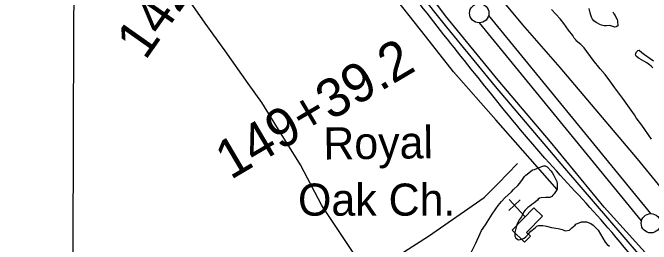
# Model space of a CAD drawing. Extents: x 3146026 to 3183936, y 897894 to 923344.
# Drawn here: x 3165783 to 3167435, y 910626 to 911224 of the extents above; entities that cross this region are included whole.
import ezdxf

# ---------------------------------------------------------------- set-up
doc = ezdxf.new("R2010")
doc.units = 0
for name, color, linetype in [('V-BLDG-OTLN', 7, 'Continuous'), ('V-GRID-MAJR', 7, 'Continuous'), ('V-LEVE-TOET', 7, 'Continuous'), ('V-ROAD-CNTR', 7, 'Continuous'), ('V-SITE-OTLN', 7, 'Continuous'), ('V-SITE-OTLN-IDEN', 7, 'Continuous'), ('V-SITE-VEGE', 7, 'Continuous'), ('V-SURV-IDEN', 7, 'Continuous'), ('V-SURV-LINE', 7, 'Continuous'), ('V-TOPO-SHOR', 7, 'Continuous'), ('V-WETL-SWMP', 7, 'Continuous')]:
    doc.layers.add(name, color=color, linetype=linetype)

msp = doc.modelspace()

# ---------------------------------------------------------------- linework, layer by layer
at = {"layer": 'V-BLDG-OTLN'}
msp.add_lwpolyline([(3167154.056000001, 910698.7159999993), (3167112.652000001, 910656.0749999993), (3167122.521000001, 910646.4949999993), (3167107.542000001, 910631.0689999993), (3167075.4990000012, 910662.1819999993), (3167131.882000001, 910720.2489999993)], close=True, dxfattribs=at)
at = {"layer": 'V-GRID-MAJR'}
msp.add_spline([(3165916.254, 903324.403), (3165935.643, 909383.804), (3165955.043, 915446.67), (3165974.444, 921509.584), (3165974.455, 921513)], degree=3, dxfattribs=at)
at = {"layer": 'V-LEVE-TOET'}
for points in [[(3166116.736000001, 912455.1669999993), (3166145.924000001, 912435.5189999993), (3166222.957000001, 912387.8069999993), (3166280.721000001, 912332.7829999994), (3166326.109000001, 912280.2869999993), (3166367.133000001, 912227.9639999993), (3166436.044000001, 912143.8549999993), (3166515.199000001, 912026.2889999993), (3166605.305000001, 911888.5489999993), (3166640.160000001, 911826.0279999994), (3166706.175000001, 911733.9089999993), (3166789.508000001, 911619.6239999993), (3166903.106000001, 911467.9169999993), (3167018.012000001, 911296.1999999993), (3167101.873000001, 911193.5599999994), (3167199.026000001, 911083.3019999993), (3167399.001000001, 910846.9689999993), (3167518.594000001, 910700.0029999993)], [(3167451.143000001, 910569.4489999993), (3167313.350000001, 910721.4799999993), (3167174.981000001, 910890.4259999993), (3167038.811000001, 911049.7349999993), (3166902.629000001, 911216.6839999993), (3166787.388000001, 911372.0269999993), (3166664.852000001, 911538.0909999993), (3166542.132000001, 911704.6999999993), (3166407.935000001, 911881.1129999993), (3166284.105000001, 912058.6359999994), (3166198.750000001, 912184.3769999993), (3166156.451000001, 912238.6979999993), (3166125.2860000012, 912271.2079999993), (3166085.197000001, 912310.2529999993), (3166045.472000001, 912348.2039999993), (3166003.406000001, 912373.6019999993), (3165949.150000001, 912397.7019999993), (3165914.924000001, 912413.1079999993)]]:
    msp.add_lwpolyline(points, dxfattribs=at)
at = {"layer": 'V-ROAD-CNTR'}
msp.add_spline([(3167657.8226475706, 910285.3174016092), (3167489.2399847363, 910468.3570355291), (3167323.3323165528, 910668.1866358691), (3167171.105621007, 910836.3032996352), (3167004.844953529, 911034.7369027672), (3166864.0502351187, 911211.9695483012), (3166721.782519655, 911394.9461823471), (3166590.995781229, 911567.2018378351), (3166497.550968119, 911691.6695888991)], degree=3, dxfattribs=at)
at = {"layer": 'V-SITE-OTLN'}
for p, q in [((3167096.084338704, 910740.2560559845), (3167066.677494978, 910713.1400132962)), ((3167108.496901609, 910697.2916875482), (3167067.823450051, 910741.4010177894))]:
    msp.add_line(p, q, dxfattribs=at)
at = {"layer": 'V-SITE-VEGE'}
for points in [[(3167435.949000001, 910897.8799999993), (3167410.597000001, 910933.4499999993), (3167396.629000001, 910953.0389999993), (3167391.968000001, 910960.7719999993), (3167361.445000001, 911003.0429999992), (3167341.268000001, 911030.3629999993), (3167328.333000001, 911048.4079999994), (3167315.920000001, 911064.3849999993), (3167302.993000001, 911079.3289999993), (3167285.403000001, 911101.4949999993), (3167261.605000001, 911133.4539999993), (3167253.331000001, 911142.7309999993), (3167241.444000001, 911151.4839999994), (3167239.890000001, 911154.0629999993), (3167236.271000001, 911158.7009999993), (3167232.130000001, 911165.4019999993), (3167221.267000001, 911179.3209999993), (3167208.850000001, 911196.3309999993), (3167199.538000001, 911208.7009999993), (3167176.789000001, 911232.9209999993)], [(3166970.236000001, 910606.1919999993), (3166981.135000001, 910628.8689999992), (3166992.424000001, 910653.5029999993), (3166996.315000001, 910660.9329999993), (3167006.449000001, 910676.1839999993), (3167023.5900000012, 910703.9529999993), (3167033.335000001, 910717.6439999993), (3167039.571000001, 910725.8609999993), (3167048.148000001, 910736.4219999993), (3167056.336000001, 910745.4229999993), (3167073.498000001, 910761.0799999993), (3167078.958000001, 910766.9499999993), (3167090.2690000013, 910777.9089999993), (3167094.947000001, 910783.7759999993), (3167102.352000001, 910793.5549999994), (3167107.419000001, 910801.3789999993), (3167110.538000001, 910804.1189999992), (3167127.315000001, 910817.0399999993), (3167129.2690000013, 910817.8239999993), (3167133.564000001, 910819.0039999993), (3167145.274000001, 910824.4939999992), (3167154.646000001, 910828.0249999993), (3167157.7690000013, 910828.8139999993), (3167160.8940000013, 910828.8179999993), (3167165.588000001, 910825.7009999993), (3167167.544000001, 910824.1419999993), (3167175.372000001, 910815.9499999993), (3167178.896000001, 910811.2679999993), (3167182.816000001, 910805.0239999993), (3167188.696000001, 910792.9219999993), (3167190.656000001, 910788.2389999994), (3167192.231000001, 910781.9879999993), (3167192.237000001, 910777.6939999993), (3167191.856000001, 910771.8319999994), (3167191.473000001, 910767.9249999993), (3167189.523000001, 910764.0149999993), (3167184.461000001, 910756.1919999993), (3167180.950000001, 910752.6689999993), (3167178.220000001, 910749.1479999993), (3167172.756000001, 910746.7949999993), (3167161.427000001, 910746.7769999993), (3167150.099000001, 910745.9739999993), (3167146.585000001, 910744.7959999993), (3167142.682000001, 910742.4449999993), (3167140.7320000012, 910740.0979999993), (3167131.370000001, 910731.8779999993), (3167126.687000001, 910728.7439999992), (3167121.227000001, 910724.0459999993), (3167116.154000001, 910720.5219999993), (3167108.742000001, 910713.8679999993), (3167105.234000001, 910709.1739999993), (3167099.395000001, 910696.6619999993), (3167095.887000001, 910691.9679999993), (3167093.939000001, 910688.4479999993), (3167090.042000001, 910682.1909999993), (3167087.318000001, 910677.1059999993), (3167083.050000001, 910659.5199999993), (3167082.665000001, 910656.3929999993), (3167082.681000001, 910647.0169999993), (3167084.643000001, 910641.5509999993), (3167092.075000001, 910637.2659999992), (3167100.278000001, 910638.4519999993), (3167106.522000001, 910641.5879999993), (3167111.204000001, 910645.1119999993), (3167118.609000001, 910653.7199999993), (3167124.073000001, 910659.1979999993), (3167134.604000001, 910668.5949999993), (3167139.288000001, 910672.1169999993), (3167143.972000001, 910674.0789999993), (3167154.521000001, 910674.0969999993), (3167163.899000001, 910672.5509999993), (3167176.797000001, 910668.6659999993), (3167194.774000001, 910666.3539999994)], [(3167194.774000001, 910666.3539999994), (3167204.545000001, 910664.0249999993), (3167208.844000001, 910662.0799999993), (3167212.756000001, 910660.1319999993), (3167224.081000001, 910662.1059999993), (3167229.932000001, 910667.9759999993), (3167238.1240000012, 910675.0249999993), (3167240.074000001, 910677.3699999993), (3167254.517000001, 910684.0359999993), (3167267.4110000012, 910684.0569999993), (3167279.138000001, 910679.3919999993), (3167285.005000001, 910675.1029999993), (3167297.924000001, 910661.8439999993), (3167316.336000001, 910631.4029999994), (3167321.425000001, 910625.1579999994), (3167327.681000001, 910620.4829999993)]]:
    msp.add_lwpolyline(points, dxfattribs=at)
at = {"layer": 'V-SURV-LINE'}
for points in [[(3167014.4361233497, 911217.4463456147), (3167433.3569664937, 910704.8739877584)], [(3167410.122465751, 910685.8961571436), (3166991.202218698, 911198.4677856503)]]:
    msp.add_lwpolyline(points, dxfattribs=at)
for centre in [(3166990.1785200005, 911223.4230899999), (3167434.3799000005, 910679.9186499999)]:
    msp.add_circle(centre, 25, dxfattribs=at)
at = {"layer": 'V-TOPO-SHOR'}
for points in [[(3165783.267537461, 912405.6467999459), (3165843.387170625, 912389.568645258), (3165894.8958681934, 912370.3062245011), (3165977.4174336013, 912330.6152891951), (3166044.645607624, 912293.0322186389), (3166084.830034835, 912264.6879309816), (3166134.6569527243, 912213.9193337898), (3166171.948660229, 912172.8604508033), (3166204.777938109, 912124.2445645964), (3166221.192577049, 912099.9366214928), (3166437.8343728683, 911810.2819454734), (3166498.6941064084, 911725.1144521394), (3166830.68683717, 911282.346660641), (3166905.7860297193, 911187.4246068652), (3167031.3624564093, 911034.04241397), (3167210.8246144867, 910822.1103894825), (3167517.791679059, 910465.2725689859)], [(3167191.4621192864, 910767.3987510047), (3167032.777802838, 910947.4072892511), (3166923.2981368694, 911071.302558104), (3166851.272740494, 911164.2172240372), (3166763.199391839, 911276.1717787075), (3166680.3756145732, 911391.0911270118)], [(3166691.959778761, 910563.3217541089), (3166582.8203683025, 910725.6512751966), (3166527.6115354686, 910831.1352133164), (3166477.7173023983, 910911.7505845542), (3166427.8230693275, 910992.3659557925), (3166392.459841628, 911041.9012356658), (3166332.4298092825, 911126.1941815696), (3166281.4367976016, 911197.4586084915), (3166224.7255700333, 911278.2533646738)], [(3165799.0234669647, 910395.8107971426), (3165859.7709474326, 910403.5921231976), (3165958.9761375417, 910414.6250305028), (3166073.6989502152, 910432.0713161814), (3166147.2507184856, 910440.3684197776), (3166201.2708969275, 910451.7376280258), (3166473.233045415, 910482.1005462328), (3166579.524307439, 910503.1795603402), (3166665.319739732, 910523.0924806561), (3166693.6416500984, 910530.0216365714), (3166707.4101778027, 910534.7756125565), (3166724.8562801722, 910549.6653878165), (3166757.12484262, 910576.955834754), (3166797.129793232, 910606.6008465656), (3166858.729352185, 910646.7628964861), (3167002.917608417, 910746.999824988), (3167038.8188992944, 910782.7218225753), (3167089.6323427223, 910834.252989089)]]:
    msp.add_lwpolyline(points, dxfattribs=at)
at = {"layer": 'V-WETL-SWMP'}
for points in [[(3167335.510000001, 911227.2499999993), (3167338.612000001, 911221.6149999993), (3167341.531000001, 911217.0719999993), (3167343.720000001, 911213.2559999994), (3167346.824000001, 911206.7119999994), (3167347.739000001, 911203.6209999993), (3167348.110000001, 911199.4369999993), (3167349.028000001, 911194.3449999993), (3167348.853000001, 911190.7069999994), (3167344.674000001, 911187.7889999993), (3167340.855000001, 911187.0539999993), (3167333.755000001, 911189.9529999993), (3167328.477000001, 911191.3989999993), (3167319.382000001, 911190.2919999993), (3167313.378000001, 911190.8269999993), (3167306.826000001, 911192.6349999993), (3167302.639000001, 911194.0829999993), (3167296.266000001, 911197.3469999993), (3167292.806000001, 911199.5239999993), (3167287.160000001, 911203.5169999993), (3167283.332000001, 911207.6939999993), (3167281.140000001, 911212.7839999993), (3167278.216000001, 911220.9649999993), (3167274.5530000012, 911235.1489999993)], [(3167439.636000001, 911082.4389999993), (3167435.263000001, 911086.4329999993), (3167430.527000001, 911090.0639999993), (3167423.605000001, 911094.9639999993), (3167416.320000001, 911099.6809999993), (3167404.3030000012, 911106.0269999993), (3167401.389000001, 911107.8419999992), (3167396.287000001, 911112.1989999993), (3167394.462000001, 911115.8339999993), (3167395.002000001, 911119.2919999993), (3167397.177000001, 911123.8429999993), (3167400.446000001, 911127.3049999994), (3167403.901000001, 911127.6749999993), (3167411.189000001, 911121.5029999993), (3167417.9280000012, 911116.7839999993), (3167432.318000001, 911106.2579999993), (3167441.060000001, 911100.4509999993)]]:
    msp.add_lwpolyline(points, dxfattribs=at)

# ---------------------------------------------------------------- texts
at = {"layer": 'V-SITE-OTLN-IDEN'}
msp.add_text('Royal', height=82.99983200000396, rotation=0.7094054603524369, dxfattribs=at).set_placement((3166587.248639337, 910844.7728803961))
msp.add_text('Oak Ch.', height=82.99983200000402, dxfattribs=at).set_placement((3166521.332265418, 910699.6252856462))
at = {"layer": 'V-SURV-IDEN'}
for s, height, rotation, p in [('142+40.6', 100.00000000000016, 54.87203849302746, (3166126.1840377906, 911099.4399990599)), ('149+39.2', 100.00000000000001, 30.57442413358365, (3166346.8911601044, 910791.1901311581))]:
    msp.add_text(s, height=height, rotation=rotation, dxfattribs=at).set_placement(p)

doc.saveas('drawing.dxf')
